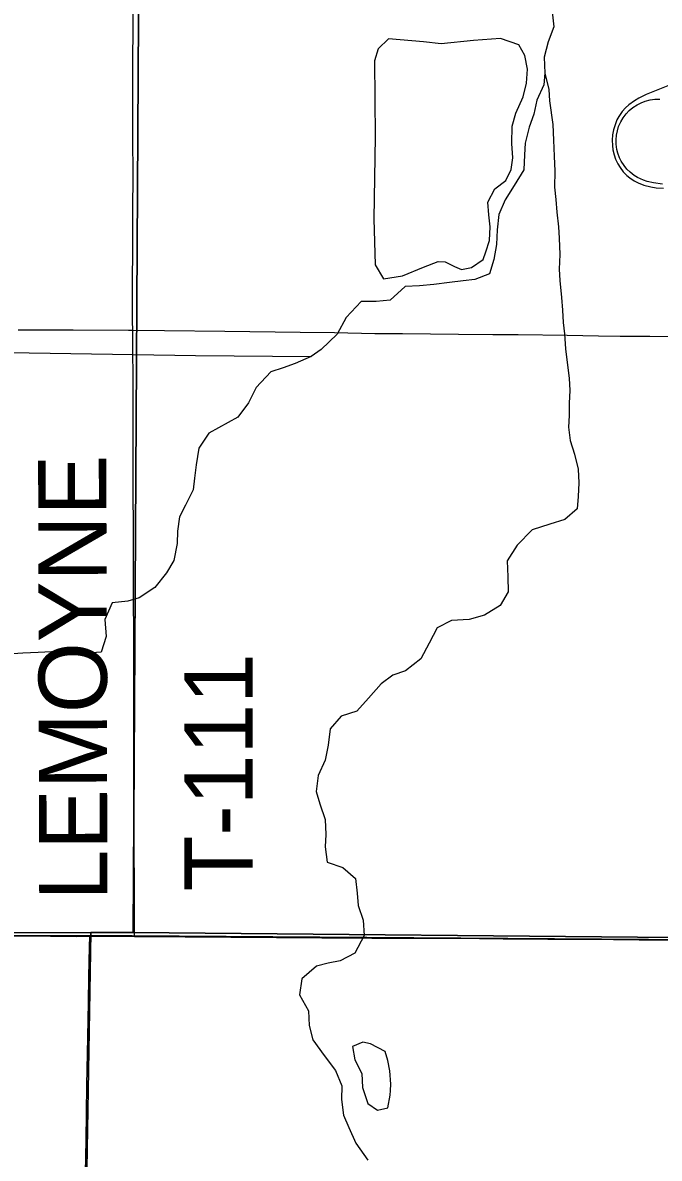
# Model space of a CAD drawing. Extents: x 1443599 to 1910620, y 1028088 to 1361369.
# Drawn here: x 1701542 to 1704340, y 1280955 to 1285952 of the extents above; entities that cross this region are included whole.
import ezdxf

# ---------------------------------------------------------------- set-up
doc = ezdxf.new("R2010")
doc.units = 0
for name, color, linetype in [('GM_X_Interchange_Ramps', 7, 'Continuous'), ('GM_X_Minor_Lake', 7, 'Continuous'), ('GM_X_Minor_River', 7, 'Continuous'), ('GM_X_Section', 7, 'Continuous'), ('GM_X_State_Route', 7, 'Continuous'), ('GM_X_Township', 7, 'Continuous'), ('GM_X_Township_Road', 7, 'Continuous'), ('GM_X_Township_Road_Text', 7, 'Continuous')]:
    doc.layers.add(name, color=color, linetype=linetype)

msp = doc.modelspace()

# ---------------------------------------------------------------- linework, layer by layer
at = {"layer": 'GM_X_Interchange_Ramps'}
for points in [[(1704392.9, 1285680.8), (1704283.3, 1285635.7), (1704250.7, 1285619.9), (1704230.9, 1285608.4), (1704206.8, 1285591.1), (1704192.3, 1285577.8), (1704176.9, 1285561), (1704162.3, 1285539.2), (1704154.6, 1285524.7), (1704146, 1285503.4), (1704139.5, 1285481.3), (1704135.4, 1285458.6), (1704133.5, 1285435.7), (1704134.1, 1285412.6), (1704136.5, 1285393.1), (1704141.7, 1285370.7), (1704148.1, 1285352), (1704157.9, 1285331.2), (1704168.2, 1285314.5), (1704182.3, 1285296.3), (1704198.5, 1285280), (1704211.1, 1285269.5), (1704230.2, 1285256.7), (1704247.5, 1285247.6), (1704271.9, 1285237.6), (1704303.6, 1285229.5), (1704326.3, 1285226.3), (1704359.1, 1285223.8)], [(1704354.5, 1285242.5), (1704315.4, 1285247.3), (1704286.5, 1285254), (1704271, 1285258.9), (1704244.3, 1285271.6), (1704230.5, 1285280.3), (1704212.4, 1285294.3), (1704198.3, 1285308.2), (1704185.8, 1285323.3), (1704173.4, 1285342.7), (1704166, 1285357.3), (1704158.1, 1285378.9), (1704154.1, 1285394.8), (1704151.2, 1285417.7), (1704150.8, 1285437.4), (1704152.5, 1285457), (1704156.1, 1285476.4), (1704161.6, 1285495.3), (1704171.3, 1285516.2), (1704181.3, 1285533.1), (1704195.2, 1285551.5), (1704208.8, 1285565.8), (1704223.8, 1285578.6), (1704242.8, 1285591.5), (1704260.4, 1285600.4), (1704278.7, 1285607.5), (1704301.1, 1285612.7), (1704320.6, 1285615.1), (1704343.6, 1285615.4)]]:
    msp.add_lwpolyline(points, dxfattribs=at)
at = {"layer": 'GM_X_Minor_Lake'}
for p, q in [((1703127.7, 1284825.1), (1703211.6, 1284838.6)), ((1703159.1, 1281253.3), (1703159.7, 1281281.4))]:
    msp.add_line(p, q, dxfattribs=at)
for points in [[(1703211.6, 1284838.6), (1703303.7, 1284876.1), (1703367.8, 1284901.7), (1703399.7, 1284899.5), (1703439.5, 1284879.2), (1703471.4, 1284867), (1703515.4, 1284874.7), (1703565.6, 1284910.4), (1703577.8, 1284944.4), (1703594.1, 1284994.4), (1703596.5, 1285054.5), (1703590.8, 1285106.6), (1703587.2, 1285162.7), (1703617.6, 1285220.6), (1703665.7, 1285258.3), (1703690, 1285306.2), (1703696.4, 1285358.3), (1703692.8, 1285420.4), (1703693.3, 1285496.5), (1703709.7, 1285554.5), (1703742.1, 1285626.4), (1703756.5, 1285686.4), (1703760.9, 1285748.5), (1703749.3, 1285808.6), (1703723.7, 1285854.9), (1703642, 1285883.5), (1703524.1, 1285874.2), (1703382.2, 1285859.1), (1703304.4, 1285867.6), (1703200.6, 1285876.3), (1703150.7, 1285880.7), (1703104.5, 1285836.9), (1703088.2, 1285784.9), (1703091.9, 1285450.4), (1703085.5, 1285089.8), (1703092.1, 1284887.5), (1703127.7, 1284825.1)], [(1703159.7, 1281281.4), (1703156.1, 1281339.5), (1703146.4, 1281385.7), (1703134.7, 1281425.8), (1703071, 1281458.3), (1703037.1, 1281466.5), (1702991.1, 1281446.8), (1703002.6, 1281388.6), (1703032.2, 1281328.3), (1703035.8, 1281266.2), (1703059.3, 1281195.9), (1703101, 1281167.6), (1703147, 1281177.3), (1703157.4, 1281233.3), (1703159.1, 1281253.3)]]:
    msp.add_lwpolyline(points, dxfattribs=at)
at = {"layer": 'GM_X_Minor_River'}
for points in [[(1703870.3, 1286000.5), (1703877.2, 1285934.3), (1703852.2, 1285868.6), (1703835.1, 1285800.8), (1703838, 1285730.6), (1703833.2, 1285678.6), (1703802.2, 1285611), (1703789.2, 1285549.1), (1703768.4, 1285493.3), (1703751.3, 1285421.5), (1703748.5, 1285371.4), (1703745.4, 1285305.4), (1703702.4, 1285235.9), (1703663.4, 1285172.5), (1703634.4, 1285108.8), (1703627.4, 1285040.8), (1703624.4, 1284976.8), (1703613.3, 1284910.8), (1703594.4, 1284847.1), (1703530, 1284822), (1703478, 1284816.9), (1703418, 1284809.8), (1703349.9, 1284800.9), (1703285.9, 1284793.9), (1703223.9, 1284790.9), (1703157.1, 1284731.9), (1703095.1, 1284724.9), (1703029.2, 1284725.9), (1702964.1, 1284654.9), (1702925, 1284581.4), (1702854, 1284514.4), (1702809.6, 1284483.1), (1702739.2, 1284452.1), (1702687, 1284432.9), (1702632.8, 1284415.8), (1702567.7, 1284346.7), (1702534.7, 1284279.2), (1702487.8, 1284215.8), (1702360.8, 1284145.7), (1702315.8, 1284080.3), (1702304.7, 1284006.4), (1702297.8, 1283948.4), (1702291, 1283896.4), (1702257.9, 1283828.9), (1702231.2, 1283777.2), (1702222.2, 1283715.2), (1702221.3, 1283661.2), (1702206.2, 1283585.3), (1702173.3, 1283531.7), (1702122.4, 1283466.4), (1702053.8, 1283421.5), (1702003.6, 1283406.2), (1701935.6, 1283399.3), (1701902.4, 1283325.7), (1701909.2, 1283251.5), (1701886.2, 1283181.8), (1701806.2, 1283177), (1701730.4, 1283186.3), (1701668.5, 1283183.3), (1701610.5, 1283180.2), (1701542.5, 1283177.3), (1701476.6, 1283174.3)], [(1703838, 1285730.6), (1703854.9, 1285658.2), (1703858.1, 1285608.1), (1703872.4, 1285503.7), (1703875.3, 1285435.5), (1703878.2, 1285365.3), (1703881.1, 1285299.2), (1703880, 1285229.1), (1703885.2, 1285174.9), (1703890.3, 1285118.7), (1703897.3, 1285054.5), (1703900.5, 1285004.4), (1703903.3, 1284932.2), (1703900.3, 1284868.2), (1703903.5, 1284818), (1703910.3, 1284743.8), (1703915.4, 1284687.6), (1703918.6, 1284633.5), (1703923.8, 1284583.3), (1703928.7, 1284517.1), (1703935.7, 1284456.9), (1703944.6, 1284388.6), (1703947.8, 1284334.5), (1703944.9, 1284278.5), (1703944.1, 1284224.4), (1703941.2, 1284172.3), (1703948.3, 1284114.1), (1703967.3, 1284053.7), (1703984.2, 1283987.3), (1703987.3, 1283927.2), (1703984.3, 1283867.1), (1703979.5, 1283813.1), (1703924.8, 1283765.9), (1703858.6, 1283745), (1703782.3, 1283720.1), (1703715.3, 1283653.1), (1703672.3, 1283583.7), (1703675.1, 1283513.5), (1703676.1, 1283447.4), (1703641.2, 1283387.9), (1703572.6, 1283344.9), (1703504.4, 1283326), (1703426.4, 1283321.2), (1703364, 1283290.2), (1703329, 1283222.6), (1703291.9, 1283153.1), (1703225.2, 1283100.1), (1703168.9, 1283081), (1703118.4, 1283043.7), (1703061.5, 1282980.5), (1703010.6, 1282923.2), (1702942.4, 1282900.3), (1702893.6, 1282845), (1702884.4, 1282773), (1702871.4, 1282707.1), (1702840.4, 1282639.5), (1702831.3, 1282569.5), (1702848.4, 1282515.2), (1702871.3, 1282446.7), (1702874.2, 1282380.5), (1702871.4, 1282326.5), (1702880.3, 1282258.2), (1702949.8, 1282235.1), (1703005, 1282186.1), (1703012, 1282121.9), (1703017.1, 1282067.7), (1703038, 1282003.3), (1703043, 1281935.1), (1703001.8, 1281857.6), (1702937.3, 1281824.6), (1702885.2, 1281813.4), (1702833.1, 1281800.2), (1702768.3, 1281745.2), (1702759.2, 1281675.2), (1702798, 1281604.5), (1702801, 1281540.3), (1702818, 1281475.9), (1702866.8, 1281407), (1702917.7, 1281342.1), (1702944.6, 1281273.6), (1702943.7, 1281213.5), (1702952.6, 1281145.2), (1702975.7, 1281090.8), (1703006.6, 1281022.1), (1703059.3, 1280947.2)], [(1696944, 1284543.6), (1697557.2, 1284541.7), (1698150.3, 1284532.1), (1699270.8, 1284526.1), (1699929.8, 1284519.5), (1700930.4, 1284509.3), (1702301.2, 1284487.3), (1702809.6, 1284483.1)]]:
    msp.add_lwpolyline(points, dxfattribs=at)
at = {"layer": 'GM_X_Section'}
for points in [[(1702057.9, 1287230.7), (1702027.3, 1281948.1), (1701841.2, 1281948.1), (1696764.3, 1281940.6), (1696703.5, 1287290.2)], [(1707280.6, 1287200.6), (1707289.8, 1281901.5), (1707095.6, 1281901.6), (1702027.3, 1281948.1), (1702057.9, 1287230.7)], [(1696492.3, 1281953.4), (1696764.3, 1281940.6), (1701841.2, 1281948.1), (1701757.8, 1277006.7), (1696403.2, 1277013.2)], [(1701841.2, 1281948.1), (1702027.3, 1281948.1), (1707095.6, 1281901.6), (1707037.6, 1277052.4), (1701757.8, 1277006.7)]]:
    msp.add_lwpolyline(points, close=True, dxfattribs=at)
at = {"layer": 'GM_X_State_Route'}
msp.add_lwpolyline([(1701274.9, 1281934.3), (1701550.7, 1281934), (1701777.2, 1281931.8), (1701837.2, 1281932.2), (1701902, 1281932.7), (1701987.3, 1281932.4), (1702033.2, 1281931.9), (1702256.4, 1281929.4), (1702456.8, 1281928.8), (1702856.3, 1281925.2), (1703076.3, 1281923.8), (1703204.2, 1281923.3), (1703443.9, 1281923.3), (1703653.9, 1281920.6), (1703851, 1281918.8), (1704024.9, 1281919.5), (1704251.4, 1281916.4), (1704356.5, 1281917.1), (1704435.2, 1281917.2), (1704471.2, 1281916.9), (1704530.4, 1281916.4), (1704547.2, 1281916.4)], dxfattribs=at)
at = {"layer": 'GM_X_Township'}
msp.add_lwpolyline([(1711274.4, 1281801.8), (1707280.3, 1281888.7), (1707082.3, 1281892.8), (1704500, 1281916.6), (1702022.6, 1281934.2), (1701824.6, 1281934.3), (1696754.7, 1281933.6)], dxfattribs=at)
msp.add_lwpolyline([(1711274.4, 1281801.8), (1707280.3, 1281888.7), (1707082.3, 1281892.8), (1704500, 1281916.6), (1702022.6, 1281934.2), (1701824.6, 1281934.3), (1696754.7, 1281933.6)], dxfattribs=at)
at = {"layer": 'GM_X_Township_Road'}
for points in [[(1702025.3, 1284599.8), (1702024.9, 1284638.5), (1702026.1, 1285127.7), (1702027, 1285281.9), (1702026, 1285446.1), (1702026.5, 1285787.6), (1702028.2, 1286060), (1702027.2, 1286316.1), (1702026.6, 1286457.2), (1702026.5, 1286559), (1702027.7, 1286887.2), (1702028.3, 1287058.7)], [(1701521.5, 1284601.2), (1701764.4, 1284600.2), (1702007.3, 1284600), (1702025.3, 1284599.8)], [(1702033.2, 1281931.9), (1702033.3, 1281964.2), (1702033.7, 1282113.8), (1702031.8, 1282356.8), (1702030.8, 1282672), (1702031, 1282980.5), (1702029.8, 1283203.8), (1702028.8, 1283476.3), (1702029.1, 1283594.5), (1702029.2, 1283702.8), (1702027.5, 1283912.9), (1702027.9, 1284303.6), (1702025.3, 1284599.8)], [(1702025.3, 1284599.8), (1702164.7, 1284597.7), (1702430.6, 1284594.4), (1702762.1, 1284590.5), (1702913.2, 1284588.7), (1703090.3, 1284584.9), (1703211.8, 1284584.2), (1703457.9, 1284581), (1703608.8, 1284580), (1703720.4, 1284580.7), (1703935.8, 1284577.2), (1704072.9, 1284574.6), (1704168, 1284573.3), (1704238.5, 1284572.9)], [(1704238.5, 1284572.9), (1704299.4, 1284572.5), (1704490.1, 1284570.1), (1704523.8, 1284569.8)], [(1701774.9, 1278265.6), (1701776.1, 1278370.3), (1701779.4, 1278550.9), (1701783.9, 1278737.9), (1701786.3, 1278990.7), (1701789.1, 1279207.3), (1701794.4, 1279486.3), (1701795.7, 1279607.8), (1701801, 1279830.9), (1701804.8, 1280119.8), (1701806.6, 1280195.3), (1701810.8, 1280395.4), (1701811.9, 1280523.5), (1701815.9, 1280720.3), (1701817.2, 1280891.1), (1701820.1, 1281035.5), (1701823.7, 1281275.1), (1701827.5, 1281488.4), (1701830.7, 1281642.6), (1701832.2, 1281754.3), (1701835.9, 1281885.5), (1701837.2, 1281932.2)]]:
    msp.add_lwpolyline(points, dxfattribs=at)

# ---------------------------------------------------------------- texts
at = {"layer": 'GM_X_Township_Road_Text'}
for s, rotation, p in [('LEMOYNE', 90.141, (1701914.3, 1282089.8)), ('T-111', 90, (1702553, 1282130))]:
    msp.add_text(s, height=300, rotation=rotation, dxfattribs=at).set_placement(p)

doc.saveas('drawing.dxf')
